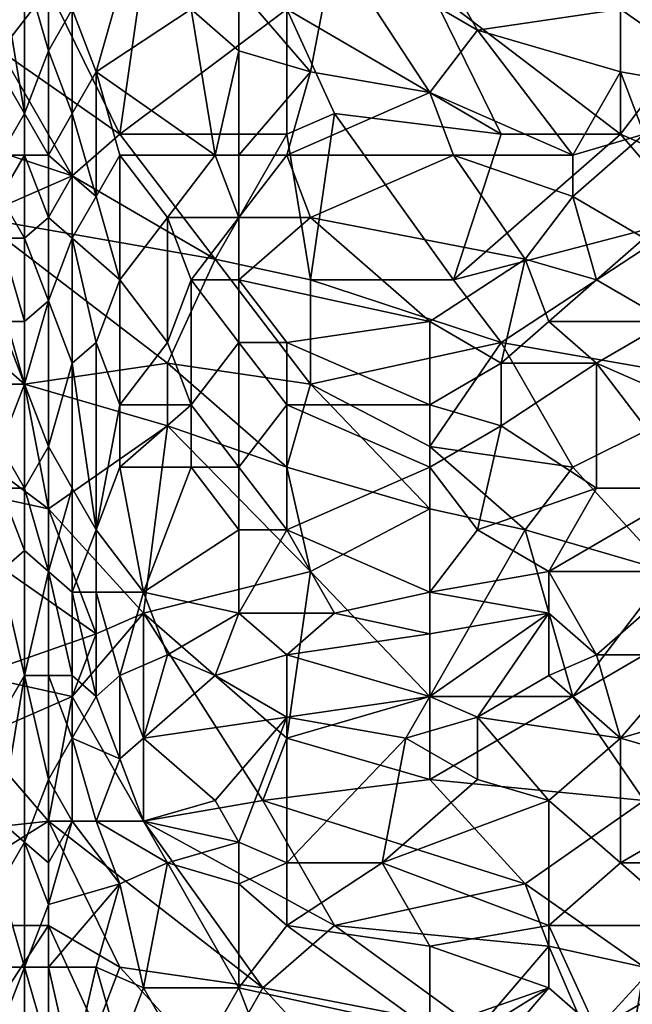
# Model space of a CAD drawing. Extents: x -161 to 11, y -10 to 160.
# Tile 304 of 499: x 0.339 to 0.454, y -0.221 to -0.037. Entities that reach past the tile are written whole.
import ezdxf

# ---------------------------------------------------------------- set-up
doc = ezdxf.new("R2010")
doc.units = 0
doc.header["$MEASUREMENT"] = 0
doc.layers.get('0').update_dxf_attribs({"linetype": 'CONTINUOUS'})

msp = doc.modelspace()

# ---------------------------------------------------------------- linework, layer by layer
for points in [[(0.33589, -0.04237, 0.26579), (0.31801, -0.01503, 0.2656), (0.34484, -0.03065, 0.26586)], [(0.34484, -0.01503, 0.38975), (0.34036, -0.02674, 0.38872), (0.34484, -0.04237, 0.39068)], [(0.34484, -0.01503, 0.38975), (0.34484, -0.04237, 0.39068), (0.34931, -0.03456, 0.39137)], [(0.39402, -0.04628, 0.3959), (0.39849, -0.02284, 0.39502), (0.3806, -0.03065, 0.39436)], [(0.39402, -0.04628, 0.3959), (0.41637, -0.05018, 0.39761), (0.39849, -0.02284, 0.39502)], [(0.42531, -0.03846, 0.39754), (0.41637, -0.02284, 0.39607), (0.39849, -0.02284, 0.39502)], [(0.41637, -0.05018, 0.39761), (0.42531, -0.03846, 0.39754), (0.39849, -0.02284, 0.39502)], [(0.41637, -0.02284, 0.39607), (0.42531, -0.03846, 0.39754), (0.45214, -0.03456, 0.39858)], [(0.34036, -0.05409, 0.38952), (0.34036, -0.02674, 0.38872), (0.33589, -0.02674, 0.38844)], [(0.34036, -0.05409, 0.38952), (0.33589, -0.02674, 0.38844), (0.33589, -0.04628, 0.38896)], [(0.34036, -0.02674, 0.38872), (0.34036, -0.05409, 0.38952), (0.34484, -0.04237, 0.39068)], [(0.34484, -0.03065, 0.26586), (0.36272, -0.02674, 0.26606), (0.35825, -0.05799, 0.26597)], [(0.35825, -0.05799, 0.26597), (0.36272, -0.02674, 0.26606), (0.38955, -0.03456, 0.26636)], [(0.35825, -0.05799, 0.26597), (0.33589, -0.04237, 0.26579), (0.34484, -0.03065, 0.26586)], [(0.35378, -0.04628, 0.39239), (0.35825, -0.03065, 0.39231), (0.34931, -0.03456, 0.39137)], [(0.37166, -0.03456, 0.39377), (0.35825, -0.03065, 0.39231), (0.35378, -0.04628, 0.39239)], [(0.3806, -0.04237, 0.39482), (0.3806, -0.03065, 0.39436), (0.37166, -0.03456, 0.39377)], [(0.3806, -0.04237, 0.39482), (0.39402, -0.04628, 0.3959), (0.3806, -0.03065, 0.39436)], [(0.38955, -0.03456, 0.26636), (0.41637, -0.03065, 0.26673), (0.42979, -0.05799, 0.26678)], [(0.45214, -0.05799, 0.267), (0.41637, -0.03065, 0.26673), (0.45214, -0.03065, 0.26712)], [(0.41637, -0.03065, 0.26673), (0.45214, -0.05799, 0.267), (0.42979, -0.05799, 0.26678)], [(0.45214, -0.05799, 0.267), (0.45214, -0.03065, 0.26712), (0.47002, -0.03456, 0.26723)], [(0.34484, -0.04237, 0.39068), (0.34931, -0.05409, 0.39196), (0.34931, -0.03456, 0.39137)], [(0.34931, -0.03456, 0.39137), (0.34931, -0.05409, 0.39196), (0.35378, -0.04628, 0.39239)], [(0.37613, -0.0619, 0.39517), (0.37166, -0.03456, 0.39377), (0.35378, -0.04628, 0.39239)], [(0.35825, -0.05799, 0.26597), (0.38955, -0.03456, 0.26636), (0.38955, -0.05799, 0.26628)], [(0.3806, -0.04237, 0.39482), (0.37166, -0.03456, 0.39377), (0.37613, -0.0619, 0.39517)], [(0.39849, -0.05409, 0.2664), (0.38955, -0.03456, 0.26636), (0.42979, -0.05799, 0.26678)], [(0.39849, -0.05409, 0.2664), (0.38955, -0.05799, 0.26628), (0.38955, -0.03456, 0.26636)], [(0.42531, -0.03846, 0.39754), (0.45214, -0.04628, 0.39935), (0.45214, -0.03456, 0.39858)], [(0.45214, -0.03456, 0.39858), (0.4745, -0.05018, 0.40048), (0.49238, -0.03456, 0.39997)], [(0.4745, -0.05018, 0.40048), (0.45214, -0.03456, 0.39858), (0.45214, -0.04628, 0.39935)], [(0.47897, -0.06971, 0.26714), (0.45214, -0.05799, 0.267), (0.47002, -0.03456, 0.26723)], [(0.41637, -0.05018, 0.39761), (0.4432, -0.0619, 0.39971), (0.42531, -0.03846, 0.39754)], [(0.42531, -0.03846, 0.39754), (0.4432, -0.0619, 0.39971), (0.45214, -0.04628, 0.39935)], [(0.34931, -0.06581, 0.26588), (0.31354, -0.05409, 0.26567), (0.33589, -0.04237, 0.26579)], [(0.34931, -0.06581, 0.26588), (0.33589, -0.04237, 0.26579), (0.35825, -0.05799, 0.26597)], [(0.34036, -0.05409, 0.38952), (0.34484, -0.0619, 0.3912), (0.34484, -0.04237, 0.39068)], [(0.34484, -0.04237, 0.39068), (0.34484, -0.0619, 0.3912), (0.34931, -0.05409, 0.39196)], [(0.37613, -0.0619, 0.39517), (0.3806, -0.0619, 0.39556), (0.3806, -0.04237, 0.39482)], [(0.39402, -0.04628, 0.3959), (0.3806, -0.04237, 0.39482), (0.3806, -0.0619, 0.39556)], [(0.33589, -0.0619, 0.38936), (0.34036, -0.05409, 0.38952), (0.33589, -0.04628, 0.38896)], [(0.34931, -0.05409, 0.39196), (0.35378, -0.06971, 0.39294), (0.35378, -0.04628, 0.39239)], [(0.37613, -0.0619, 0.39517), (0.35378, -0.04628, 0.39239), (0.35825, -0.0619, 0.39336)], [(0.35378, -0.04628, 0.39239), (0.35378, -0.06971, 0.39294), (0.35825, -0.0619, 0.39336)], [(0.3806, -0.0619, 0.39556), (0.38955, -0.0619, 0.39621), (0.39402, -0.04628, 0.3959)], [(0.41637, -0.05018, 0.39761), (0.39402, -0.04628, 0.3959), (0.38955, -0.0619, 0.39621)], [(0.45214, -0.04628, 0.39935), (0.4432, -0.0619, 0.39971), (0.45661, -0.05799, 0.40018)], [(0.45214, -0.04628, 0.39935), (0.45661, -0.05799, 0.40018), (0.4745, -0.05018, 0.40048)], [(0.41637, -0.05018, 0.39761), (0.38955, -0.0619, 0.39621), (0.42084, -0.0619, 0.39839)], [(0.4432, -0.0619, 0.39971), (0.41637, -0.05018, 0.39761), (0.42084, -0.0619, 0.39839)], [(0.33142, -0.07362, 0.2658), (0.31354, -0.05409, 0.26567), (0.34931, -0.06581, 0.26588)], [(0.34036, -0.05409, 0.38952), (0.33589, -0.0619, 0.38936), (0.34036, -0.0619, 0.38973)], [(0.34036, -0.05409, 0.38952), (0.34036, -0.0619, 0.38973), (0.34484, -0.0619, 0.3912)], [(0.34484, -0.0619, 0.3912), (0.34931, -0.06581, 0.39218), (0.34931, -0.05409, 0.39196)], [(0.34931, -0.05409, 0.39196), (0.34931, -0.06581, 0.39218), (0.35378, -0.06971, 0.39294)], [(0.38955, -0.05799, 0.26628), (0.39849, -0.05409, 0.2664), (0.39402, -0.08534, 0.26619)], [(0.42084, -0.08534, 0.26654), (0.39402, -0.08534, 0.26619), (0.39849, -0.05409, 0.2664)], [(0.39849, -0.05409, 0.2664), (0.42979, -0.05799, 0.26678), (0.42084, -0.08534, 0.26654)], [(0.34931, -0.06581, 0.26588), (0.35825, -0.05799, 0.26597), (0.37613, -0.08143, 0.26603)], [(0.35825, -0.05799, 0.26597), (0.38955, -0.05799, 0.26628), (0.37613, -0.08143, 0.26603)], [(0.39402, -0.08534, 0.26619), (0.37613, -0.08143, 0.26603), (0.38955, -0.05799, 0.26628)], [(0.42084, -0.08534, 0.26654), (0.42979, -0.05799, 0.26678), (0.45214, -0.05799, 0.267)], [(0.46555, -0.07362, 0.26703), (0.42084, -0.08534, 0.26654), (0.45214, -0.05799, 0.267)], [(0.45661, -0.07753, 0.40082), (0.45661, -0.05799, 0.40018), (0.4432, -0.06971, 0.39996)], [(0.4432, -0.06971, 0.39996), (0.45661, -0.05799, 0.40018), (0.4432, -0.0619, 0.39971)], [(0.46555, -0.07362, 0.26703), (0.45214, -0.05799, 0.267), (0.47897, -0.06971, 0.26714)], [(0.33589, -0.06971, 0.38947), (0.34036, -0.0619, 0.38973), (0.33589, -0.0619, 0.38936)], [(0.33589, -0.06971, 0.38947), (0.34036, -0.07753, 0.38985), (0.34036, -0.0619, 0.38973)], [(0.34484, -0.07362, 0.39131), (0.34484, -0.0619, 0.3912), (0.34036, -0.0619, 0.38973)], [(0.34036, -0.0619, 0.38973), (0.34036, -0.07753, 0.38985), (0.34484, -0.07362, 0.39131)], [(0.34931, -0.06581, 0.39218), (0.34484, -0.0619, 0.3912), (0.34484, -0.07362, 0.39131)], [(0.35378, -0.06971, 0.39294), (0.35825, -0.08534, 0.3937), (0.35825, -0.0619, 0.39336)], [(0.36719, -0.07362, 0.39456), (0.37613, -0.0619, 0.39517), (0.35825, -0.0619, 0.39336)], [(0.35825, -0.0619, 0.39336), (0.35825, -0.08534, 0.3937), (0.36719, -0.07362, 0.39456)], [(0.36719, -0.07362, 0.39456), (0.3806, -0.07362, 0.39583), (0.37613, -0.0619, 0.39517)], [(0.3806, -0.0619, 0.39556), (0.37613, -0.0619, 0.39517), (0.3806, -0.07362, 0.39583)], [(0.38955, -0.0619, 0.39621), (0.3806, -0.0619, 0.39556), (0.3806, -0.07362, 0.39583)], [(0.3806, -0.07362, 0.39583), (0.39402, -0.07362, 0.3968), (0.38955, -0.0619, 0.39621)], [(0.39402, -0.07362, 0.3968), (0.42084, -0.0619, 0.39839), (0.38955, -0.0619, 0.39621)], [(0.43426, -0.08143, 0.39969), (0.42084, -0.0619, 0.39839), (0.39402, -0.07362, 0.3968)], [(0.4432, -0.06971, 0.39996), (0.4432, -0.0619, 0.39971), (0.42084, -0.0619, 0.39839)], [(0.4432, -0.06971, 0.39996), (0.42084, -0.0619, 0.39839), (0.43426, -0.08143, 0.39969)], [(0.33142, -0.07362, 0.2658), (0.34931, -0.06581, 0.26588), (0.37613, -0.08143, 0.26603)], [(0.34484, -0.07362, 0.39131), (0.34931, -0.07753, 0.39231), (0.34931, -0.06581, 0.39218)], [(0.34931, -0.07753, 0.39231), (0.35378, -0.06971, 0.39294), (0.34931, -0.06581, 0.39218)], [(0.33589, -0.06971, 0.38947), (0.33589, -0.07753, 0.38948), (0.34036, -0.07753, 0.38985)], [(0.34931, -0.07753, 0.39231), (0.35825, -0.08534, 0.3937), (0.35378, -0.06971, 0.39294)], [(0.43426, -0.08143, 0.39969), (0.44767, -0.08534, 0.40048), (0.4432, -0.06971, 0.39996)], [(0.45661, -0.07753, 0.40082), (0.4432, -0.06971, 0.39996), (0.44767, -0.08534, 0.40048)], [(0.31354, -0.08143, 0.26577), (0.33142, -0.07362, 0.2658), (0.34036, -0.10487, 0.26586)], [(0.34036, -0.10487, 0.26586), (0.33142, -0.07362, 0.2658), (0.36719, -0.10096, 0.26592)], [(0.36719, -0.10096, 0.26592), (0.33142, -0.07362, 0.2658), (0.37613, -0.08143, 0.26603)], [(0.34484, -0.08924, 0.39131), (0.34484, -0.07362, 0.39131), (0.34036, -0.07753, 0.38985)], [(0.34931, -0.07753, 0.39231), (0.34484, -0.07362, 0.39131), (0.34484, -0.08924, 0.39131)], [(0.35825, -0.08534, 0.3937), (0.36719, -0.09706, 0.39474), (0.36719, -0.07362, 0.39456)], [(0.37166, -0.08534, 0.39517), (0.3806, -0.07362, 0.39583), (0.36719, -0.07362, 0.39456)], [(0.36719, -0.07362, 0.39456), (0.36719, -0.09706, 0.39474), (0.37166, -0.08534, 0.39517)], [(0.37166, -0.08534, 0.39517), (0.3806, -0.08534, 0.39596), (0.3806, -0.07362, 0.39583)], [(0.3806, -0.08534, 0.39596), (0.39402, -0.07362, 0.3968), (0.3806, -0.07362, 0.39583)], [(0.41637, -0.09315, 0.39858), (0.39402, -0.07362, 0.3968), (0.3806, -0.08534, 0.39596)], [(0.43426, -0.08143, 0.39969), (0.39402, -0.07362, 0.3968), (0.41637, -0.09315, 0.39858)], [(0.42979, -0.09706, 0.2666), (0.42084, -0.08534, 0.26654), (0.46555, -0.07362, 0.26703)], [(0.4745, -0.10487, 0.26702), (0.42979, -0.09706, 0.2666), (0.46555, -0.07362, 0.26703)], [(0.33589, -0.09315, 0.38956), (0.34036, -0.09315, 0.38979), (0.33589, -0.07753, 0.38948)], [(0.34036, -0.09315, 0.38979), (0.34036, -0.07753, 0.38985), (0.33589, -0.07753, 0.38948)], [(0.34036, -0.07753, 0.38985), (0.34036, -0.09315, 0.38979), (0.34484, -0.08924, 0.39131)], [(0.34484, -0.08924, 0.39131), (0.34931, -0.10096, 0.39225), (0.34931, -0.07753, 0.39231)], [(0.35825, -0.08534, 0.3937), (0.34931, -0.07753, 0.39231), (0.35378, -0.09706, 0.39309)], [(0.34931, -0.07753, 0.39231), (0.34931, -0.10096, 0.39225), (0.35378, -0.09706, 0.39309)], [(0.46108, -0.09315, 0.40117), (0.45661, -0.07753, 0.40082), (0.44767, -0.08534, 0.40048)], [(0.34036, -0.10487, 0.26586), (0.31354, -0.10487, 0.26586), (0.31354, -0.08143, 0.26577)], [(0.39402, -0.10487, 0.26613), (0.36719, -0.10096, 0.26592), (0.37613, -0.08143, 0.26603)], [(0.39402, -0.10487, 0.26613), (0.37613, -0.08143, 0.26603), (0.39402, -0.08534, 0.26619)], [(0.42979, -0.10096, 0.39945), (0.43426, -0.08143, 0.39969), (0.41637, -0.09315, 0.39858)], [(0.43426, -0.08143, 0.39969), (0.42979, -0.10096, 0.39945), (0.43873, -0.09315, 0.40002)], [(0.44767, -0.08534, 0.40048), (0.43426, -0.08143, 0.39969), (0.43873, -0.09315, 0.40002)], [(0.35825, -0.08534, 0.3937), (0.35378, -0.09706, 0.39309), (0.35825, -0.10878, 0.39367)], [(0.35825, -0.08534, 0.3937), (0.35825, -0.10878, 0.39367), (0.36719, -0.09706, 0.39474)], [(0.36719, -0.09706, 0.39474), (0.37166, -0.10878, 0.3951), (0.37166, -0.08534, 0.39517)], [(0.3806, -0.09706, 0.39597), (0.3806, -0.08534, 0.39596), (0.37166, -0.08534, 0.39517)], [(0.37166, -0.08534, 0.39517), (0.37166, -0.10878, 0.3951), (0.3806, -0.09706, 0.39597)], [(0.38955, -0.09706, 0.39663), (0.41637, -0.09315, 0.39858), (0.3806, -0.08534, 0.39596)], [(0.3806, -0.08534, 0.39596), (0.3806, -0.09706, 0.39597), (0.38955, -0.09706, 0.39663)], [(0.42979, -0.09706, 0.2666), (0.39402, -0.08534, 0.26619), (0.42084, -0.08534, 0.26654)], [(0.39402, -0.10487, 0.26613), (0.39402, -0.08534, 0.26619), (0.42979, -0.09706, 0.2666)], [(0.46108, -0.09315, 0.40117), (0.44767, -0.08534, 0.40048), (0.43873, -0.09315, 0.40002)], [(0.34036, -0.10487, 0.38975), (0.34484, -0.08924, 0.39131), (0.34036, -0.09315, 0.38979)], [(0.34036, -0.10487, 0.38975), (0.34484, -0.11659, 0.39117), (0.34484, -0.08924, 0.39131)], [(0.34484, -0.08924, 0.39131), (0.34484, -0.11659, 0.39117), (0.34931, -0.10096, 0.39225)], [(0.34036, -0.09315, 0.38979), (0.33589, -0.09315, 0.38956), (0.34036, -0.10487, 0.38975)], [(0.33589, -0.09315, 0.38956), (0.33589, -0.11659, 0.38954), (0.34036, -0.10487, 0.38975)], [(0.41637, -0.10878, 0.39845), (0.41637, -0.09315, 0.39858), (0.38955, -0.09706, 0.39663)], [(0.42979, -0.10096, 0.39945), (0.41637, -0.09315, 0.39858), (0.41637, -0.10878, 0.39845)], [(0.44767, -0.10096, 0.40049), (0.43873, -0.09315, 0.40002), (0.42979, -0.10096, 0.39945)], [(0.44767, -0.10096, 0.40049), (0.46108, -0.09315, 0.40117), (0.43873, -0.09315, 0.40002)], [(0.46108, -0.09315, 0.40117), (0.44767, -0.10096, 0.40049), (0.4745, -0.11268, 0.40163)], [(0.35378, -0.13221, 0.39281), (0.35378, -0.09706, 0.39309), (0.34931, -0.10096, 0.39225)], [(0.35378, -0.09706, 0.39309), (0.35378, -0.13221, 0.39281), (0.35825, -0.10878, 0.39367)], [(0.35825, -0.10878, 0.39367), (0.37166, -0.10878, 0.3951), (0.36719, -0.09706, 0.39474)], [(0.37166, -0.10878, 0.3951), (0.3806, -0.12049, 0.39568), (0.3806, -0.09706, 0.39597)], [(0.38955, -0.10878, 0.39654), (0.38955, -0.09706, 0.39663), (0.3806, -0.09706, 0.39597)], [(0.3806, -0.09706, 0.39597), (0.3806, -0.12049, 0.39568), (0.38955, -0.10878, 0.39654)], [(0.41637, -0.10878, 0.39845), (0.38955, -0.09706, 0.39663), (0.38955, -0.10878, 0.39654)], [(0.39402, -0.10487, 0.26613), (0.42979, -0.09706, 0.2666), (0.41637, -0.11659, 0.26638)], [(0.4432, -0.12049, 0.2667), (0.41637, -0.11659, 0.26638), (0.42979, -0.09706, 0.2666)], [(0.42979, -0.09706, 0.2666), (0.4745, -0.10487, 0.26702), (0.4432, -0.12049, 0.2667)], [(0.36719, -0.11268, 0.26593), (0.34036, -0.10487, 0.26586), (0.36719, -0.10096, 0.26592)], [(0.34484, -0.11659, 0.39117), (0.34931, -0.1244, 0.39211), (0.34931, -0.10096, 0.39225)], [(0.35378, -0.13221, 0.39281), (0.34931, -0.10096, 0.39225), (0.34931, -0.1244, 0.39211)], [(0.36719, -0.10096, 0.26592), (0.39402, -0.10487, 0.26613), (0.38955, -0.12049, 0.2661)], [(0.36719, -0.10096, 0.26592), (0.38955, -0.12049, 0.2661), (0.36719, -0.11268, 0.26593)], [(0.42979, -0.11268, 0.39929), (0.42979, -0.10096, 0.39945), (0.41637, -0.10878, 0.39845)], [(0.44767, -0.10096, 0.40049), (0.42979, -0.10096, 0.39945), (0.42979, -0.11268, 0.39929)], [(0.44767, -0.1244, 0.40005), (0.44767, -0.10096, 0.40049), (0.42979, -0.11268, 0.39929)], [(0.46555, -0.1244, 0.40095), (0.4745, -0.11268, 0.40163), (0.44767, -0.10096, 0.40049)], [(0.44767, -0.10096, 0.40049), (0.44767, -0.1244, 0.40005), (0.46555, -0.1244, 0.40095)], [(0.34484, -0.12831, 0.26595), (0.30907, -0.12049, 0.26593), (0.31354, -0.10487, 0.26586)], [(0.31354, -0.10487, 0.26586), (0.34036, -0.10487, 0.26586), (0.34484, -0.12831, 0.26595)], [(0.33589, -0.11659, 0.38954), (0.34036, -0.1244, 0.38963), (0.34036, -0.10487, 0.38975)], [(0.36719, -0.11268, 0.26593), (0.34484, -0.12831, 0.26595), (0.34036, -0.10487, 0.26586)], [(0.34036, -0.10487, 0.38975), (0.34036, -0.1244, 0.38963), (0.34484, -0.11659, 0.39117)], [(0.41637, -0.12831, 0.26638), (0.38955, -0.12049, 0.2661), (0.39402, -0.10487, 0.26613)], [(0.41637, -0.12831, 0.26638), (0.39402, -0.10487, 0.26613), (0.41637, -0.11659, 0.26638)], [(0.4432, -0.12049, 0.2667), (0.4745, -0.10487, 0.26702), (0.46108, -0.14003, 0.2669)], [(0.35825, -0.12049, 0.39358), (0.35825, -0.10878, 0.39367), (0.35378, -0.13221, 0.39281)], [(0.37166, -0.10878, 0.3951), (0.35825, -0.10878, 0.39367), (0.35825, -0.12049, 0.39358)], [(0.37166, -0.12049, 0.39493), (0.37166, -0.10878, 0.3951), (0.35825, -0.12049, 0.39358)], [(0.37166, -0.10878, 0.3951), (0.37166, -0.12049, 0.39493), (0.3806, -0.12049, 0.39568)], [(0.3806, -0.12049, 0.39568), (0.38955, -0.13221, 0.39603), (0.38955, -0.10878, 0.39654)], [(0.41637, -0.12049, 0.39821), (0.41637, -0.10878, 0.39845), (0.38955, -0.10878, 0.39654)], [(0.38955, -0.13221, 0.39603), (0.41637, -0.12049, 0.39821), (0.38955, -0.10878, 0.39654)], [(0.42979, -0.11268, 0.39929), (0.41637, -0.10878, 0.39845), (0.41637, -0.12049, 0.39821)], [(0.36272, -0.14784, 0.26606), (0.34484, -0.12831, 0.26595), (0.36719, -0.11268, 0.26593)], [(0.39402, -0.14003, 0.2662), (0.36272, -0.14784, 0.26606), (0.36719, -0.11268, 0.26593)], [(0.39402, -0.14003, 0.2662), (0.36719, -0.11268, 0.26593), (0.38955, -0.12049, 0.2661)], [(0.42531, -0.13221, 0.39847), (0.42979, -0.11268, 0.39929), (0.41637, -0.12049, 0.39821)], [(0.44767, -0.1244, 0.40005), (0.42979, -0.11268, 0.39929), (0.42531, -0.13221, 0.39847)], [(0.33589, -0.11659, 0.38954), (0.33586, -0.1244, 0.38946), (0.34036, -0.1244, 0.38963)], [(0.34036, -0.1244, 0.38963), (0.34484, -0.14003, 0.39087), (0.34484, -0.11659, 0.39117)], [(0.34484, -0.11659, 0.39117), (0.34484, -0.14003, 0.39087), (0.34931, -0.1244, 0.39211)], [(0.43426, -0.13221, 0.26659), (0.41637, -0.11659, 0.26638), (0.4432, -0.12049, 0.2667)], [(0.41637, -0.12831, 0.26638), (0.41637, -0.11659, 0.26638), (0.43426, -0.13221, 0.26659)], [(0.34484, -0.12831, 0.26595), (0.35378, -0.15174, 0.26605), (0.30907, -0.12049, 0.26593)], [(0.35378, -0.15174, 0.26605), (0.33142, -0.15956, 0.26609), (0.30907, -0.12049, 0.26593)], [(0.35825, -0.12049, 0.39358), (0.35378, -0.13221, 0.39281), (0.36272, -0.14393, 0.39357)], [(0.37166, -0.12049, 0.39493), (0.35825, -0.12049, 0.39358), (0.36272, -0.14393, 0.39357)], [(0.37166, -0.12049, 0.39493), (0.36272, -0.14393, 0.39357), (0.3806, -0.13221, 0.39539)], [(0.3806, -0.13221, 0.39539), (0.3806, -0.12049, 0.39568), (0.37166, -0.12049, 0.39493)], [(0.3806, -0.13221, 0.39539), (0.38955, -0.13221, 0.39603), (0.3806, -0.12049, 0.39568)], [(0.41637, -0.12049, 0.39821), (0.38955, -0.13221, 0.39603), (0.41637, -0.14393, 0.39746)], [(0.39402, -0.14003, 0.2662), (0.38955, -0.12049, 0.2661), (0.41637, -0.12831, 0.26638)], [(0.41637, -0.12049, 0.39821), (0.41637, -0.14393, 0.39746), (0.42531, -0.13221, 0.39847)], [(0.46108, -0.14003, 0.2669), (0.43426, -0.13221, 0.26659), (0.4432, -0.12049, 0.2667)], [(0.34036, -0.1244, 0.38963), (0.33586, -0.1244, 0.38946), (0.34036, -0.13612, 0.38944)], [(0.33589, -0.14003, 0.38915), (0.34036, -0.13612, 0.38944), (0.33586, -0.1244, 0.38946)], [(0.34036, -0.1244, 0.38963), (0.34036, -0.13612, 0.38944), (0.34484, -0.14003, 0.39087)], [(0.34484, -0.14003, 0.39087), (0.34931, -0.14393, 0.39178), (0.34931, -0.1244, 0.39211)], [(0.34931, -0.14393, 0.39178), (0.35378, -0.13221, 0.39281), (0.34931, -0.1244, 0.39211)], [(0.43873, -0.14003, 0.39898), (0.44767, -0.1244, 0.40005), (0.42531, -0.13221, 0.39847)], [(0.43873, -0.14003, 0.39898), (0.46555, -0.1244, 0.40095), (0.44767, -0.1244, 0.40005)], [(0.46555, -0.14003, 0.40031), (0.46555, -0.1244, 0.40095), (0.43873, -0.14003, 0.39898)], [(0.36272, -0.14784, 0.26606), (0.35378, -0.15174, 0.26605), (0.34484, -0.12831, 0.26595)], [(0.41637, -0.16346, 0.26649), (0.39402, -0.14003, 0.2662), (0.41637, -0.12831, 0.26638)], [(0.41637, -0.16346, 0.26649), (0.41637, -0.12831, 0.26638), (0.43426, -0.13221, 0.26659)], [(0.34931, -0.14393, 0.39178), (0.35378, -0.14393, 0.39256), (0.35378, -0.13221, 0.39281)], [(0.35378, -0.14393, 0.39256), (0.36272, -0.14393, 0.39357), (0.35378, -0.13221, 0.39281)], [(0.3806, -0.14784, 0.39487), (0.3806, -0.13221, 0.39539), (0.36272, -0.14393, 0.39357)], [(0.3806, -0.14784, 0.39487), (0.38955, -0.13221, 0.39603), (0.3806, -0.13221, 0.39539)], [(0.3806, -0.14784, 0.39487), (0.39849, -0.14784, 0.39605), (0.38955, -0.13221, 0.39603)], [(0.41637, -0.14393, 0.39746), (0.38955, -0.13221, 0.39603), (0.39849, -0.14784, 0.39605)], [(0.41637, -0.14393, 0.39746), (0.43873, -0.14003, 0.39898), (0.42531, -0.13221, 0.39847)], [(0.4432, -0.16346, 0.26675), (0.41637, -0.16346, 0.26649), (0.43426, -0.13221, 0.26659)], [(0.4432, -0.16346, 0.26675), (0.43426, -0.13221, 0.26659), (0.46108, -0.14003, 0.2669)], [(0.34036, -0.15956, 0.3889), (0.34036, -0.13612, 0.38944), (0.33589, -0.14003, 0.38915)], [(0.34036, -0.15956, 0.3889), (0.34484, -0.14003, 0.39087), (0.34036, -0.13612, 0.38944)], [(0.33589, -0.14003, 0.38915), (0.33589, -0.16737, 0.38836), (0.34036, -0.15956, 0.3889)], [(0.34484, -0.14003, 0.39087), (0.34036, -0.15956, 0.3889), (0.34484, -0.15956, 0.39035)], [(0.34931, -0.14393, 0.39178), (0.34484, -0.14003, 0.39087), (0.34931, -0.15956, 0.39132)], [(0.34484, -0.14003, 0.39087), (0.34484, -0.15956, 0.39035), (0.34931, -0.15956, 0.39132)], [(0.36272, -0.14784, 0.26606), (0.39402, -0.14003, 0.2662), (0.38955, -0.17128, 0.2663)], [(0.41637, -0.16346, 0.26649), (0.38955, -0.17128, 0.2663), (0.39402, -0.14003, 0.2662)], [(0.43873, -0.14003, 0.39898), (0.41637, -0.14393, 0.39746), (0.43873, -0.14784, 0.3986)], [(0.43873, -0.14003, 0.39898), (0.44767, -0.15565, 0.3986), (0.46555, -0.14003, 0.40031)], [(0.43873, -0.14003, 0.39898), (0.43873, -0.14784, 0.3986), (0.44767, -0.15565, 0.3986)], [(0.4432, -0.16346, 0.26675), (0.46108, -0.14003, 0.2669), (0.47002, -0.14784, 0.26694)], [(0.46555, -0.15565, 0.39941), (0.46555, -0.14003, 0.40031), (0.44767, -0.15565, 0.3986)], [(0.35378, -0.14393, 0.39256), (0.34931, -0.14393, 0.39178), (0.35378, -0.16346, 0.39187)], [(0.34931, -0.14393, 0.39178), (0.34931, -0.15956, 0.39132), (0.35378, -0.16346, 0.39187)], [(0.35825, -0.15956, 0.39258), (0.36272, -0.14393, 0.39357), (0.35378, -0.14393, 0.39256)], [(0.35378, -0.16346, 0.39187), (0.35825, -0.15956, 0.39258), (0.35378, -0.14393, 0.39256)], [(0.35825, -0.15956, 0.39258), (0.36719, -0.15565, 0.39356), (0.36272, -0.14393, 0.39357)], [(0.36719, -0.15565, 0.39356), (0.3806, -0.14784, 0.39487), (0.36272, -0.14393, 0.39357)], [(0.41637, -0.15174, 0.3971), (0.41637, -0.14393, 0.39746), (0.39849, -0.14784, 0.39605)], [(0.43873, -0.14784, 0.3986), (0.41637, -0.14393, 0.39746), (0.41637, -0.15174, 0.3971)], [(0.36272, -0.14784, 0.26606), (0.34931, -0.16346, 0.26611), (0.35378, -0.15174, 0.26605)], [(0.36272, -0.1869, 0.26627), (0.34931, -0.16346, 0.26611), (0.36272, -0.14784, 0.26606)], [(0.36272, -0.1869, 0.26627), (0.36272, -0.14784, 0.26606), (0.38508, -0.18299, 0.26634)], [(0.38955, -0.17128, 0.2663), (0.38508, -0.18299, 0.26634), (0.36272, -0.14784, 0.26606)], [(0.37613, -0.15956, 0.39404), (0.3806, -0.14784, 0.39487), (0.36719, -0.15565, 0.39356)], [(0.38955, -0.15565, 0.39514), (0.3806, -0.14784, 0.39487), (0.37613, -0.15956, 0.39404)], [(0.39849, -0.14784, 0.39605), (0.3806, -0.14784, 0.39487), (0.38955, -0.15565, 0.39514)], [(0.41637, -0.15174, 0.3971), (0.39849, -0.14784, 0.39605), (0.38955, -0.15565, 0.39514)], [(0.41637, -0.16346, 0.39646), (0.42531, -0.16737, 0.39674), (0.43873, -0.14784, 0.3986)], [(0.41637, -0.16346, 0.39646), (0.43873, -0.14784, 0.3986), (0.41637, -0.15174, 0.3971)], [(0.43873, -0.14784, 0.3986), (0.42531, -0.16737, 0.39674), (0.43873, -0.15956, 0.39794)], [(0.44767, -0.15565, 0.3986), (0.43873, -0.14784, 0.3986), (0.43873, -0.15956, 0.39794)], [(0.4432, -0.16346, 0.26675), (0.47002, -0.14784, 0.26694), (0.45661, -0.18299, 0.26689)], [(0.33142, -0.15956, 0.26609), (0.35378, -0.15174, 0.26605), (0.34931, -0.16346, 0.26611)], [(0.41637, -0.16346, 0.39646), (0.41637, -0.15174, 0.3971), (0.38955, -0.15565, 0.39514)], [(0.36272, -0.17128, 0.39248), (0.36719, -0.15565, 0.39356), (0.35825, -0.15956, 0.39258)], [(0.36272, -0.17128, 0.39248), (0.37613, -0.15956, 0.39404), (0.36719, -0.15565, 0.39356)], [(0.38955, -0.16737, 0.39457), (0.38955, -0.15565, 0.39514), (0.37613, -0.15956, 0.39404)], [(0.41637, -0.16346, 0.39646), (0.38955, -0.15565, 0.39514), (0.38955, -0.16737, 0.39457)], [(0.45214, -0.17128, 0.39773), (0.44767, -0.15565, 0.3986), (0.43873, -0.15956, 0.39794)], [(0.44767, -0.15565, 0.3986), (0.45214, -0.17128, 0.39773), (0.46555, -0.15565, 0.39941)], [(0.46555, -0.16737, 0.39859), (0.46555, -0.15565, 0.39941), (0.45214, -0.17128, 0.39773)], [(0.34931, -0.16346, 0.26611), (0.33142, -0.17128, 0.26616), (0.33142, -0.15956, 0.26609)], [(0.33589, -0.16737, 0.38836), (0.33589, -0.1869, 0.38755), (0.34036, -0.15956, 0.3889)], [(0.33589, -0.1869, 0.38755), (0.34036, -0.19081, 0.3878), (0.34036, -0.15956, 0.3889)], [(0.34484, -0.17909, 0.38968), (0.34484, -0.15956, 0.39035), (0.34036, -0.15956, 0.3889)], [(0.34484, -0.17909, 0.38968), (0.34036, -0.15956, 0.3889), (0.34036, -0.19081, 0.3878)], [(0.34931, -0.17128, 0.39086), (0.34931, -0.15956, 0.39132), (0.34484, -0.15956, 0.39035)], [(0.34484, -0.15956, 0.39035), (0.34484, -0.17909, 0.38968), (0.34931, -0.17128, 0.39086)], [(0.34931, -0.17128, 0.39086), (0.35378, -0.16346, 0.39187), (0.34931, -0.15956, 0.39132)], [(0.35825, -0.15956, 0.39258), (0.35378, -0.16346, 0.39187), (0.35825, -0.17518, 0.39187)], [(0.35825, -0.15956, 0.39258), (0.35825, -0.17518, 0.39187), (0.36272, -0.17128, 0.39248)], [(0.38955, -0.16737, 0.39457), (0.37613, -0.15956, 0.39404), (0.36272, -0.17128, 0.39248)], [(0.42531, -0.16737, 0.39674), (0.45214, -0.17128, 0.39773), (0.43873, -0.15956, 0.39794)], [(0.34484, -0.1869, 0.26625), (0.33142, -0.17128, 0.26616), (0.34931, -0.16346, 0.26611)], [(0.36272, -0.1869, 0.26627), (0.34484, -0.1869, 0.26625), (0.34931, -0.16346, 0.26611)], [(0.35378, -0.16346, 0.39187), (0.34931, -0.17128, 0.39086), (0.35825, -0.17518, 0.39187)], [(0.41637, -0.17909, 0.26657), (0.38955, -0.17128, 0.2663), (0.41637, -0.16346, 0.26649)], [(0.4119, -0.17128, 0.39568), (0.41637, -0.16346, 0.39646), (0.38955, -0.16737, 0.39457)], [(0.41637, -0.16346, 0.39646), (0.4119, -0.17128, 0.39568), (0.42531, -0.16737, 0.39674)], [(0.45661, -0.18299, 0.26689), (0.41637, -0.17909, 0.26657), (0.4432, -0.16346, 0.26675)], [(0.41637, -0.17909, 0.26657), (0.41637, -0.16346, 0.26649), (0.4432, -0.16346, 0.26675)], [(0.37613, -0.18299, 0.39283), (0.38955, -0.16737, 0.39457), (0.36272, -0.17128, 0.39248)], [(0.38955, -0.16737, 0.39457), (0.37613, -0.18299, 0.39283), (0.3806, -0.19081, 0.39262)], [(0.38955, -0.16737, 0.39457), (0.3806, -0.19081, 0.39262), (0.38955, -0.19471, 0.39284)], [(0.38955, -0.16737, 0.39457), (0.38955, -0.19471, 0.39284), (0.4119, -0.17128, 0.39568)], [(0.42531, -0.17909, 0.39591), (0.42531, -0.16737, 0.39674), (0.4119, -0.17128, 0.39568)], [(0.42531, -0.16737, 0.39674), (0.43873, -0.18299, 0.39622), (0.45214, -0.17128, 0.39773)], [(0.43873, -0.18299, 0.39622), (0.42531, -0.16737, 0.39674), (0.42531, -0.17909, 0.39591)], [(0.47897, -0.17909, 0.39809), (0.46555, -0.16737, 0.39859), (0.45214, -0.17128, 0.39773)], [(0.33142, -0.17128, 0.26616), (0.34484, -0.1869, 0.26625), (0.30907, -0.19081, 0.26627)], [(0.34484, -0.17909, 0.38968), (0.34931, -0.1869, 0.39019), (0.34931, -0.17128, 0.39086)], [(0.35378, -0.1869, 0.39076), (0.35825, -0.17518, 0.39187), (0.34931, -0.17128, 0.39086)], [(0.34931, -0.17128, 0.39086), (0.34931, -0.1869, 0.39019), (0.35378, -0.1869, 0.39076)], [(0.36272, -0.1869, 0.39165), (0.36272, -0.17128, 0.39248), (0.35825, -0.17518, 0.39187)], [(0.37613, -0.18299, 0.39283), (0.36272, -0.17128, 0.39248), (0.36272, -0.1869, 0.39165)], [(0.38508, -0.18299, 0.26634), (0.38955, -0.17128, 0.2663), (0.41637, -0.17909, 0.26657)], [(0.40743, -0.19471, 0.39375), (0.4119, -0.17128, 0.39568), (0.38955, -0.19471, 0.39284)], [(0.4119, -0.17128, 0.39568), (0.40743, -0.19471, 0.39375), (0.42531, -0.17909, 0.39591)], [(0.45214, -0.19471, 0.39573), (0.45214, -0.17128, 0.39773), (0.43873, -0.18299, 0.39622)], [(0.45214, -0.17128, 0.39773), (0.45214, -0.19471, 0.39573), (0.47897, -0.17909, 0.39809)], [(0.35825, -0.17518, 0.39187), (0.35378, -0.1869, 0.39076), (0.36272, -0.1869, 0.39165)], [(0.34036, -0.19081, 0.3878), (0.34484, -0.19471, 0.38913), (0.34484, -0.17909, 0.38968)], [(0.34484, -0.17909, 0.38968), (0.34484, -0.19471, 0.38913), (0.34931, -0.1869, 0.39019)], [(0.43426, -0.19862, 0.26677), (0.38508, -0.18299, 0.26634), (0.41637, -0.17909, 0.26657)], [(0.43873, -0.18299, 0.39622), (0.42531, -0.17909, 0.39591), (0.40743, -0.19471, 0.39375)], [(0.43426, -0.19862, 0.26677), (0.41637, -0.17909, 0.26657), (0.45661, -0.18299, 0.26689)], [(0.45214, -0.19471, 0.39573), (0.47897, -0.19471, 0.39662), (0.47897, -0.17909, 0.39809)], [(0.37613, -0.18299, 0.39283), (0.36272, -0.1869, 0.39165), (0.3806, -0.19081, 0.39262)], [(0.36272, -0.1869, 0.26627), (0.38508, -0.18299, 0.26634), (0.39849, -0.20643, 0.26652)], [(0.39849, -0.20643, 0.26652), (0.38508, -0.18299, 0.26634), (0.43426, -0.19862, 0.26677)], [(0.43873, -0.20643, 0.39412), (0.43873, -0.18299, 0.39622), (0.40743, -0.19471, 0.39375)], [(0.43426, -0.19862, 0.26677), (0.45661, -0.18299, 0.26689), (0.45661, -0.21424, 0.26689)], [(0.43873, -0.18299, 0.39622), (0.43873, -0.20643, 0.39412), (0.45214, -0.19471, 0.39573)], [(0.34484, -0.1869, 0.26625), (0.31354, -0.20643, 0.26633), (0.30907, -0.19081, 0.26627)], [(0.31354, -0.20643, 0.26633), (0.34484, -0.1869, 0.26625), (0.34484, -0.20643, 0.26633)], [(0.34036, -0.19081, 0.3878), (0.33589, -0.1869, 0.38755), (0.33589, -0.19862, 0.3872)], [(0.34484, -0.1869, 0.26625), (0.36272, -0.1869, 0.26627), (0.38508, -0.21815, 0.26642)], [(0.34931, -0.1869, 0.39019), (0.34484, -0.20253, 0.38882), (0.35825, -0.19862, 0.39055)], [(0.34484, -0.20253, 0.38882), (0.34931, -0.1869, 0.39019), (0.34484, -0.19471, 0.38913)], [(0.35825, -0.21424, 0.26635), (0.34484, -0.1869, 0.26625), (0.38508, -0.21815, 0.26642)], [(0.35825, -0.21424, 0.26635), (0.34484, -0.20643, 0.26633), (0.34484, -0.1869, 0.26625)], [(0.35825, -0.19862, 0.39055), (0.35378, -0.1869, 0.39076), (0.34931, -0.1869, 0.39019)], [(0.36719, -0.19471, 0.39149), (0.36272, -0.1869, 0.39165), (0.35378, -0.1869, 0.39076)], [(0.36719, -0.19471, 0.39149), (0.35378, -0.1869, 0.39076), (0.35825, -0.19862, 0.39055)], [(0.36719, -0.19471, 0.39149), (0.3806, -0.19081, 0.39262), (0.36272, -0.1869, 0.39165)], [(0.38508, -0.21815, 0.26642), (0.36272, -0.1869, 0.26627), (0.39849, -0.20643, 0.26652)], [(0.33589, -0.19862, 0.3872), (0.34036, -0.21424, 0.38686), (0.34036, -0.19081, 0.3878)], [(0.34484, -0.19471, 0.38913), (0.34036, -0.19081, 0.3878), (0.34484, -0.20253, 0.38882)], [(0.34036, -0.19081, 0.3878), (0.34036, -0.21424, 0.38686), (0.34484, -0.20253, 0.38882)], [(0.3806, -0.19862, 0.39205), (0.3806, -0.19081, 0.39262), (0.36719, -0.19471, 0.39149)], [(0.38955, -0.19471, 0.39284), (0.3806, -0.19081, 0.39262), (0.3806, -0.19862, 0.39205)], [(0.36272, -0.21815, 0.38948), (0.36719, -0.19471, 0.39149), (0.35825, -0.19862, 0.39055)], [(0.36719, -0.19471, 0.39149), (0.36272, -0.21815, 0.38948), (0.3806, -0.21815, 0.39046)], [(0.36719, -0.19471, 0.39149), (0.3806, -0.21815, 0.39046), (0.3806, -0.19862, 0.39205)], [(0.38955, -0.20643, 0.39191), (0.38955, -0.19471, 0.39284), (0.3806, -0.19862, 0.39205)], [(0.41637, -0.21034, 0.39283), (0.40743, -0.19471, 0.39375), (0.38955, -0.20643, 0.39191)], [(0.38955, -0.19471, 0.39284), (0.38955, -0.20643, 0.39191), (0.40743, -0.19471, 0.39375)], [(0.40743, -0.19471, 0.39375), (0.41637, -0.21034, 0.39283), (0.43873, -0.20643, 0.39412)], [(0.46555, -0.20643, 0.39499), (0.45214, -0.19471, 0.39573), (0.43873, -0.20643, 0.39412)], [(0.46555, -0.20643, 0.39499), (0.47897, -0.19471, 0.39662), (0.45214, -0.19471, 0.39573)], [(0.33589, -0.19862, 0.3872), (0.33589, -0.21424, 0.38653), (0.34036, -0.21424, 0.38686)], [(0.34484, -0.21424, 0.38821), (0.35825, -0.19862, 0.39055), (0.34484, -0.20253, 0.38882)], [(0.35825, -0.19862, 0.39055), (0.34484, -0.21424, 0.38821), (0.35378, -0.21424, 0.38912)], [(0.35378, -0.21424, 0.38912), (0.36272, -0.21815, 0.38948), (0.35825, -0.19862, 0.39055)], [(0.38955, -0.20643, 0.39191), (0.3806, -0.19862, 0.39205), (0.3806, -0.21815, 0.39046)], [(0.43873, -0.21034, 0.26681), (0.39849, -0.20643, 0.26652), (0.43426, -0.19862, 0.26677)], [(0.43873, -0.21034, 0.26681), (0.43426, -0.19862, 0.26677), (0.45661, -0.21424, 0.26689)], [(0.34036, -0.21424, 0.38686), (0.34484, -0.21424, 0.38821), (0.34484, -0.20253, 0.38882)], [(0.34484, -0.20643, 0.26633), (0.32695, -0.23378, 0.26634), (0.31354, -0.20643, 0.26633)], [(0.35378, -0.22596, 0.26634), (0.32695, -0.23378, 0.26634), (0.34484, -0.20643, 0.26633)], [(0.35378, -0.22596, 0.26634), (0.34484, -0.20643, 0.26633), (0.35825, -0.21424, 0.26635)], [(0.41637, -0.22596, 0.39129), (0.38955, -0.20643, 0.39191), (0.3806, -0.21815, 0.39046)], [(0.38508, -0.21815, 0.26642), (0.39849, -0.20643, 0.26652), (0.42531, -0.22596, 0.26667)], [(0.41637, -0.22596, 0.39129), (0.41637, -0.21034, 0.39283), (0.38955, -0.20643, 0.39191)], [(0.42531, -0.22596, 0.26667), (0.39849, -0.20643, 0.26652), (0.43873, -0.21034, 0.26681)], [(0.43873, -0.21815, 0.39296), (0.43873, -0.20643, 0.39412), (0.41637, -0.21034, 0.39283)], [(0.44767, -0.22596, 0.39239), (0.43873, -0.20643, 0.39412), (0.43873, -0.21815, 0.39296)], [(0.46555, -0.20643, 0.39499), (0.43873, -0.20643, 0.39412), (0.44767, -0.22596, 0.39239)], [(0.46555, -0.20643, 0.39499), (0.44767, -0.22596, 0.39239), (0.46108, -0.21815, 0.39359)], [(0.41637, -0.21034, 0.39283), (0.41637, -0.22596, 0.39129), (0.43873, -0.21815, 0.39296)], [(0.42531, -0.22596, 0.26667), (0.43873, -0.21034, 0.26681), (0.45214, -0.24159, 0.2667)], [(0.45214, -0.24159, 0.2667), (0.43873, -0.21034, 0.26681), (0.45661, -0.21424, 0.26689)], [(0.33589, -0.22596, 0.38581), (0.34036, -0.21424, 0.38686), (0.33589, -0.21424, 0.38653)], [(0.33589, -0.22596, 0.38581), (0.34036, -0.23378, 0.3857), (0.34036, -0.21424, 0.38686)], [(0.34484, -0.21424, 0.38821), (0.34036, -0.21424, 0.38686), (0.34484, -0.22987, 0.38707)], [(0.34036, -0.21424, 0.38686), (0.34036, -0.23378, 0.3857), (0.34484, -0.22987, 0.38707)], [(0.35378, -0.21424, 0.38912), (0.34484, -0.21424, 0.38821), (0.34931, -0.23378, 0.38701)], [(0.34931, -0.23378, 0.38701), (0.34484, -0.21424, 0.38821), (0.34484, -0.22987, 0.38707)], [(0.35378, -0.21424, 0.38912), (0.34931, -0.23378, 0.38701), (0.35825, -0.22987, 0.38821)], [(0.37613, -0.23378, 0.26635), (0.35378, -0.22596, 0.26634), (0.35825, -0.21424, 0.26635)], [(0.36272, -0.21815, 0.38948), (0.35378, -0.21424, 0.38912), (0.35825, -0.22987, 0.38821)], [(0.35825, -0.21424, 0.26635), (0.38508, -0.21815, 0.26642), (0.37613, -0.23378, 0.26635)], [(0.4745, -0.23378, 0.26685), (0.45214, -0.24159, 0.2667), (0.45661, -0.21424, 0.26689)], [(0.36272, -0.21815, 0.38948), (0.35825, -0.22987, 0.38821), (0.37166, -0.23378, 0.3886)], [(0.3806, -0.21815, 0.39046), (0.36272, -0.21815, 0.38948), (0.37166, -0.23378, 0.3886)], [(0.38508, -0.22987, 0.38962), (0.3806, -0.21815, 0.39046), (0.37166, -0.23378, 0.3886)], [(0.38508, -0.21815, 0.26642), (0.40296, -0.23768, 0.26646), (0.37613, -0.23378, 0.26635)], [(0.3806, -0.21815, 0.39046), (0.38508, -0.22987, 0.38962), (0.41637, -0.22596, 0.39129)], [(0.40296, -0.23768, 0.26646), (0.38508, -0.21815, 0.26642), (0.42531, -0.22596, 0.26667)], [(0.40743, -0.23768, 0.38968), (0.42531, -0.23378, 0.39081), (0.43873, -0.21815, 0.39296)], [(0.43873, -0.21815, 0.39296), (0.41637, -0.22596, 0.39129), (0.40743, -0.23768, 0.38968)], [(0.43873, -0.21815, 0.39296), (0.42531, -0.23378, 0.39081), (0.44767, -0.22596, 0.39239)], [(0.44767, -0.22596, 0.39239), (0.47002, -0.22596, 0.39292), (0.46108, -0.21815, 0.39359)]]:
    msp.add_3dface(points)

doc.saveas('drawing.dxf')
